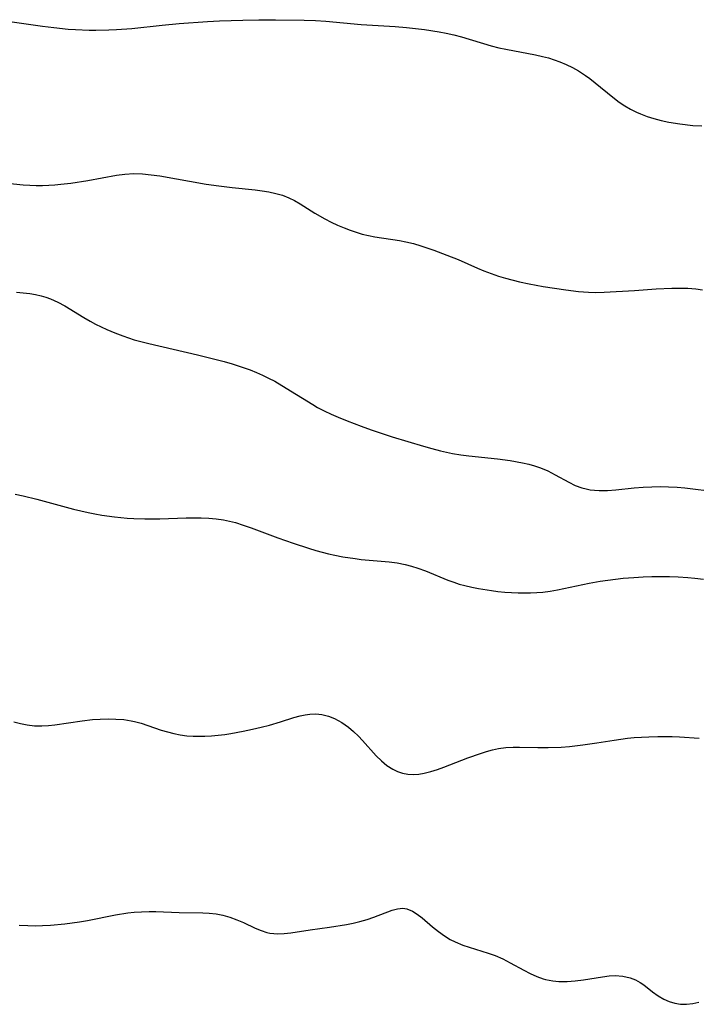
# Model space of a CAD drawing. Header units: metres. Extents: x 1073367 to 1082519, y 1569854 to 1574957.
# Tile 988 of 1056: x 1079703 to 1079852, y 1573940 to 1574156. Entities that reach past the tile are written whole.
import ezdxf

# ---------------------------------------------------------------- set-up
doc = ezdxf.new("R2010")
doc.units = ezdxf.units.M
doc.layers.add('CGG_CurvaNivelLidar_v1', color=253, linetype='Continuous', lineweight=30)

msp = doc.modelspace()

# ---------------------------------------------------------------- linework, layer by layer
at = {"layer": 'CGG_CurvaNivelLidar_v1'}
for p, q in [((1079747.3786, 1574155.6593, 81.5), (1079752.4946, 1574155.8377, 81.5)), ((1079752.4946, 1574155.8377, 81.5), (1079756.0183, 1574155.9171, 81.5)), ((1079756.0183, 1574155.9171, 81.5), (1079759.6569, 1574155.9323, 81.5)), ((1079759.6569, 1574155.9323, 81.5), (1079765.9893, 1574155.8362, 81.5)), ((1079765.9893, 1574155.8362, 81.5), (1079768.4945, 1574155.7261, 81.5)), ((1079700.7975, 1574155.5953, 81.5), (1079708.5159, 1574154.5258, 81.5)), ((1079708.5159, 1574154.5258, 81.5), (1079710.9487, 1574154.2185, 81.5)), ((1079710.9487, 1574154.2185, 81.5), (1079714.1422, 1574153.8855, 81.5)), ((1079714.1422, 1574153.8855, 81.5), (1079715.7411, 1574153.76, 81.5)), ((1079715.7411, 1574153.76, 81.5), (1079718.7536, 1574153.6253, 81.5)), ((1079720.1921, 1574153.6146, 81.5), (1079723.07, 1574153.6838, 81.5)), ((1079723.07, 1574153.6838, 81.5), (1079724.7423, 1574153.7703, 81.5)), ((1079724.7423, 1574153.7703, 81.5), (1079728.0841, 1574154.0236, 81.5)), ((1079728.0841, 1574154.0236, 81.5), (1079734.8026, 1574154.7424, 81.5)), ((1079734.8026, 1574154.7424, 81.5), (1079738.5135, 1574155.0924, 81.5)), ((1079738.5135, 1574155.0924, 81.5), (1079744.7434, 1574155.5264, 81.5)), ((1079744.7434, 1574155.5264, 81.5), (1079747.3786, 1574155.6593, 81.5)), ((1079768.4945, 1574155.7261, 81.5), (1079770.7747, 1574155.5813, 81.5)), ((1079770.7747, 1574155.5813, 81.5), (1079778.535, 1574154.9118, 81.5)), ((1079778.535, 1574154.9118, 81.5), (1079785.9794, 1574154.4133, 81.5)), ((1079785.9794, 1574154.4133, 81.5), (1079788.4868, 1574154.2052, 81.5)), ((1079788.4868, 1574154.2052, 81.5), (1079792.4041, 1574153.7712, 81.5)), ((1079792.4041, 1574153.7712, 81.5), (1079795.6266, 1574153.2872, 81.5)), ((1079718.7536, 1574153.6253, 81.5), (1079720.1921, 1574153.6146, 81.5)), ((1079795.6266, 1574153.2872, 81.5), (1079797.2229, 1574152.9798, 81.5)), ((1079797.2229, 1574152.9798, 81.5), (1079798.9072, 1574152.589, 81.5)), ((1079798.9072, 1574152.589, 81.5), (1079800.5531, 1574152.1479, 81.5)), ((1079800.5531, 1574152.1479, 81.5), (1079807.096, 1574150.2123, 81.5)), ((1079807.096, 1574150.2123, 81.5), (1079808.7476, 1574149.7803, 81.5)), ((1079808.7476, 1574149.7803, 81.5), (1079810.3174, 1574149.4289, 81.5)), ((1079810.3174, 1574149.4289, 81.5), (1079816.8162, 1574148.2078, 81.5)), ((1079816.8162, 1574148.2078, 81.5), (1079818.383, 1574147.8605, 81.5)), ((1079818.383, 1574147.8605, 81.5), (1079819.6695, 1574147.5236, 81.5)), ((1079819.6695, 1574147.5236, 81.5), (1079820.9365, 1574147.1357, 81.5)), ((1079820.9365, 1574147.1357, 81.5), (1079822.1797, 1574146.6901, 81.5)), ((1079822.1797, 1574146.6901, 81.5), (1079823.5932, 1574146.091, 81.5)), ((1079823.5932, 1574146.091, 81.5), (1079824.967, 1574145.4127, 81.5)), ((1079824.967, 1574145.4127, 81.5), (1079826.2991, 1574144.6623, 81.5)), ((1079826.2991, 1574144.6623, 81.5), (1079827.8039, 1574143.6889, 81.5)), ((1079827.8039, 1574143.6889, 81.5), (1079828.775, 1574142.9729, 81.5)), ((1079828.775, 1574142.9729, 81.5), (1079829.9231, 1574142.0625, 81.5)), ((1079829.9231, 1574142.0625, 81.5), (1079833.8225, 1574138.8794, 81.5)), ((1079833.8225, 1574138.8794, 81.5), (1079835.2365, 1574137.8395, 81.5)), ((1079835.2365, 1574137.8395, 81.5), (1079836.4564, 1574137.0265, 81.5)), ((1079836.4564, 1574137.0265, 81.5), (1079837.7121, 1574136.2796, 81.5)), ((1079837.7121, 1574136.2796, 81.5), (1079839.0089, 1574135.6145, 81.5)), ((1079839.0089, 1574135.6145, 81.5), (1079839.8654, 1574135.2373, 81.5)), ((1079839.8654, 1574135.2373, 81.5), (1079841.3462, 1574134.6789, 81.5)), ((1079841.3462, 1574134.6789, 81.5), (1079842.8646, 1574134.2031, 81.5)), ((1079842.8646, 1574134.2031, 81.5), (1079844.4127, 1574133.7977, 81.5)), ((1079844.4127, 1574133.7977, 81.5), (1079846.1378, 1574133.4242, 81.5)), ((1079846.1378, 1574133.4242, 81.5), (1079848.5654, 1574133.0189, 81.5)), ((1079848.5654, 1574133.0189, 81.5), (1079851.4019, 1574132.7109, 81.5)), ((1079851.4019, 1574132.7109, 81.5), (1079853.3694, 1574132.5734, 81.5)), ((1079718.4527, 1574120.6187, 81), (1079724.7569, 1574121.7537, 81)), ((1079724.7569, 1574121.7537, 81), (1079726.6042, 1574121.9963, 81)), ((1079726.6042, 1574121.9963, 81), (1079728.5325, 1574122.1171, 81)), ((1079728.5325, 1574122.1171, 81), (1079730.4841, 1574122.0594, 81)), ((1079730.4841, 1574122.0594, 81), (1079732.3686, 1574121.8696, 81)), ((1079732.3686, 1574121.8696, 81), (1079734.259, 1574121.596, 81)), ((1079734.259, 1574121.596, 81), (1079744.4789, 1574119.8066, 81)), ((1079697.1818, 1574120.3843, 81), (1079704.2536, 1574119.6497, 81)), ((1079704.2536, 1574119.6497, 81), (1079705.6709, 1574119.5496, 81)), ((1079705.6709, 1574119.5496, 81), (1079707.0892, 1574119.4946, 81)), ((1079707.0892, 1574119.4946, 81), (1079708.5077, 1574119.4923, 81)), ((1079708.5077, 1574119.4923, 81), (1079709.8424, 1574119.5432, 81)), ((1079709.8424, 1574119.5432, 81), (1079711.1765, 1574119.6377, 81)), ((1079711.1765, 1574119.6377, 81), (1079712.5101, 1574119.7658, 81)), ((1079712.5101, 1574119.7658, 81), (1079714.7281, 1574120.0352, 81)), ((1079714.7281, 1574120.0352, 81), (1079718.4527, 1574120.6187, 81)), ((1079744.4789, 1574119.8066, 81), (1079747.2105, 1574119.3875, 81)), ((1079747.2105, 1574119.3875, 81), (1079750.1775, 1574119.0349, 81)), ((1079750.1775, 1574119.0349, 81), (1079755.1811, 1574118.5441, 81)), ((1079755.1811, 1574118.5441, 81), (1079756.7308, 1574118.347, 81)), ((1079756.7308, 1574118.347, 81), (1079758.2566, 1574118.0962, 81)), ((1079758.2566, 1574118.0962, 81), (1079759.748, 1574117.771, 81)), ((1079759.748, 1574117.771, 81), (1079761.1987, 1574117.3522, 81)), ((1079761.1987, 1574117.3522, 81), (1079762.5973, 1574116.8177, 81)), ((1079762.5973, 1574116.8177, 81), (1079763.882, 1574116.184, 81)), ((1079763.882, 1574116.184, 81), (1079765.1299, 1574115.4612, 81)), ((1079765.1299, 1574115.4612, 81), (1079768.3458, 1574113.44, 81)), ((1079768.3458, 1574113.44, 81), (1079770.5358, 1574112.1876, 81)), ((1079770.5358, 1574112.1876, 81), (1079771.924, 1574111.4664, 81)), ((1079771.924, 1574111.4664, 81), (1079773.3376, 1574110.7894, 81)), ((1079773.3376, 1574110.7894, 81), (1079774.775, 1574110.1639, 81)), ((1079774.775, 1574110.1639, 81), (1079776.076, 1574109.6574, 81)), ((1079776.076, 1574109.6574, 81), (1079777.3955, 1574109.2068, 81)), ((1079777.3955, 1574109.2068, 81), (1079778.7342, 1574108.8214, 81)), ((1079778.7342, 1574108.8214, 81), (1079780.1141, 1574108.5024, 81)), ((1079780.1141, 1574108.5024, 81), (1079781.5094, 1574108.2392, 81)), ((1079781.5094, 1574108.2392, 81), (1079786.93, 1574107.3791, 81)), ((1079786.93, 1574107.3791, 81), (1079788.3229, 1574107.1085, 81)), ((1079788.3229, 1574107.1085, 81), (1079789.9783, 1574106.7135, 81)), ((1079789.9783, 1574106.7135, 81), (1079791.6214, 1574106.2497, 81)), ((1079791.6214, 1574106.2497, 81), (1079794.5062, 1574105.2986, 81)), ((1079794.5062, 1574105.2986, 81), (1079797.3594, 1574104.22, 81)), ((1079797.3594, 1574104.22, 81), (1079799.8163, 1574103.1971, 81)), ((1079799.8163, 1574103.1971, 81), (1079804.0743, 1574101.3268, 81)), ((1079804.0743, 1574101.3268, 81), (1079805.5043, 1574100.7339, 81)), ((1079805.5043, 1574100.7339, 81), (1079807.0808, 1574100.1334, 81)), ((1079807.0808, 1574100.1334, 81), (1079808.6765, 1574099.5893, 81)), ((1079808.6765, 1574099.5893, 81), (1079810.2058, 1574099.1302, 81)), ((1079810.2058, 1574099.1302, 81), (1079813.303, 1574098.3418, 81)), ((1079813.303, 1574098.3418, 81), (1079815.4479, 1574097.8766, 81)), ((1079815.4479, 1574097.8766, 81), (1079818.4989, 1574097.3134, 81)), ((1079702.7305, 1574096.0516, 80.5), (1079704.2402, 1574095.9172, 80.5)), ((1079704.2402, 1574095.9172, 80.5), (1079705.7318, 1574095.7288, 80.5)), ((1079705.7318, 1574095.7288, 80.5), (1079706.9619, 1574095.5199, 80.5)), ((1079706.9619, 1574095.5199, 80.5), (1079708.172, 1574095.2489, 80.5)), ((1079708.172, 1574095.2489, 80.5), (1079709.2272, 1574094.944, 80.5)), ((1079818.4989, 1574097.3134, 81), (1079823.4554, 1574096.5714, 81)), ((1079823.4554, 1574096.5714, 81), (1079826.2628, 1574096.2182, 81)), ((1079826.2628, 1574096.2182, 81), (1079828.4607, 1574096.0493, 81)), ((1079828.4607, 1574096.0493, 81), (1079830.105, 1574095.9956, 81)), ((1079830.105, 1574095.9956, 81), (1079831.8979, 1574096.0307, 81)), ((1079831.8979, 1574096.0307, 81), (1079838.5842, 1574096.4429, 81)), ((1079838.5842, 1574096.4429, 81), (1079843.3687, 1574096.7818, 81)), ((1079843.3687, 1574096.7818, 81), (1079846.7936, 1574096.9508, 81)), ((1079846.7936, 1574096.9508, 81), (1079848.5402, 1574096.9646, 81)), ((1079848.5402, 1574096.9646, 81), (1079850.2988, 1574096.9023, 81)), ((1079850.2988, 1574096.9023, 81), (1079852.0399, 1574096.7669, 81)), ((1079852.0399, 1574096.7669, 81), (1079853.5026, 1574096.5972, 81)), ((1079709.2272, 1574094.944, 80.5), (1079710.2607, 1574094.5756, 80.5)), ((1079710.2607, 1574094.5756, 80.5), (1079711.8604, 1574093.8617, 80.5)), ((1079711.8604, 1574093.8617, 80.5), (1079713.4131, 1574093.0262, 80.5)), ((1079713.4131, 1574093.0262, 80.5), (1079717.574, 1574090.4603, 80.5)), ((1079717.574, 1574090.4603, 80.5), (1079718.9598, 1574089.648, 80.5)), ((1079718.9598, 1574089.648, 80.5), (1079720.1543, 1574089.008, 80.5)), ((1079720.1543, 1574089.008, 80.5), (1079721.3731, 1574088.407, 80.5)), ((1079721.3731, 1574088.407, 80.5), (1079722.6123, 1574087.8408, 80.5)), ((1079722.6123, 1574087.8408, 80.5), (1079724.3443, 1574087.1146, 80.5)), ((1079724.3443, 1574087.1146, 80.5), (1079726.1048, 1574086.4481, 80.5)), ((1079726.1048, 1574086.4481, 80.5), (1079728.6433, 1574085.614, 80.5)), ((1079728.6433, 1574085.614, 80.5), (1079731.8514, 1574084.7475, 80.5)), ((1079731.8514, 1574084.7475, 80.5), (1079742.5434, 1574082.2544, 80.5)), ((1079742.5434, 1574082.2544, 80.5), (1079748.4185, 1574080.8015, 80.5)), ((1079748.4185, 1574080.8015, 80.5), (1079750.1843, 1574080.2949, 80.5)), ((1079750.1843, 1574080.2949, 80.5), (1079751.9324, 1574079.7377, 80.5)), ((1079751.9324, 1574079.7377, 80.5), (1079754.1393, 1574078.9486, 80.5)), ((1079754.1393, 1574078.9486, 80.5), (1079755.5025, 1574078.404, 80.5)), ((1079755.5025, 1574078.404, 80.5), (1079756.8458, 1574077.8163, 80.5)), ((1079756.8458, 1574077.8163, 80.5), (1079758.1656, 1574077.1802, 80.5)), ((1079758.1656, 1574077.1802, 80.5), (1079759.5072, 1574076.4658, 80.5)), ((1079759.5072, 1574076.4658, 80.5), (1079762.039, 1574074.9761, 80.5)), ((1079762.039, 1574074.9761, 80.5), (1079767.8577, 1574071.3381, 80.5)), ((1079767.8577, 1574071.3381, 80.5), (1079768.9066, 1574070.7366, 80.5)), ((1079768.9066, 1574070.7366, 80.5), (1079770.3986, 1574069.9555, 80.5)), ((1079770.3986, 1574069.9555, 80.5), (1079771.9226, 1574069.2318, 80.5)), ((1079771.9226, 1574069.2318, 80.5), (1079773.4717, 1574068.5533, 80.5)), ((1079773.4717, 1574068.5533, 80.5), (1079775.403, 1574067.766, 80.5)), ((1079775.403, 1574067.766, 80.5), (1079778.4777, 1574066.5969, 80.5)), ((1079778.4777, 1574066.5969, 80.5), (1079780.708, 1574065.7937, 80.5)), ((1079780.708, 1574065.7937, 80.5), (1079785.3179, 1574064.288, 80.5)), ((1079785.3179, 1574064.288, 80.5), (1079792.1998, 1574062.1966, 80.5)), ((1079792.1998, 1574062.1966, 80.5), (1079794.0542, 1574061.6764, 80.5)), ((1079794.0542, 1574061.6764, 80.5), (1079795.9181, 1574061.2014, 80.5)), ((1079795.9181, 1574061.2014, 80.5), (1079797.2652, 1574060.8983, 80.5)), ((1079797.2652, 1574060.8983, 80.5), (1079798.6195, 1574060.6321, 80.5)), ((1079798.6195, 1574060.6321, 80.5), (1079800.3969, 1574060.3418, 80.5)), ((1079800.3969, 1574060.3418, 80.5), (1079802.1823, 1574060.1016, 80.5)), ((1079802.1823, 1574060.1016, 80.5), (1079808.4757, 1574059.405, 80.5)), ((1079808.4757, 1574059.405, 80.5), (1079811.2366, 1574059.0502, 80.5)), ((1079811.2366, 1574059.0502, 80.5), (1079814.0023, 1574058.5766, 80.5)), ((1079814.0023, 1574058.5766, 80.5), (1079815.335, 1574058.2754, 80.5)), ((1079815.335, 1574058.2754, 80.5), (1079816.6397, 1574057.9132, 80.5)), ((1079816.6397, 1574057.9132, 80.5), (1079817.91, 1574057.4765, 80.5)), ((1079817.91, 1574057.4765, 80.5), (1079819.5573, 1574056.7595, 80.5)), ((1079819.5573, 1574056.7595, 80.5), (1079821.1438, 1574055.9352, 80.5)), ((1079821.1438, 1574055.9352, 80.5), (1079824.1452, 1574054.2665, 80.5)), ((1079824.1452, 1574054.2665, 80.5), (1079825.57, 1574053.5969, 80.5)), ((1079825.57, 1574053.5969, 80.5), (1079827.0382, 1574053.0554, 80.5)), ((1079827.0382, 1574053.0554, 80.5), (1079827.9256, 1574052.8114, 80.5)), ((1079827.9256, 1574052.8114, 80.5), (1079828.8282, 1574052.63, 80.5)), ((1079828.8282, 1574052.63, 80.5), (1079829.8045, 1574052.5081, 80.5)), ((1079829.8045, 1574052.5081, 80.5), (1079830.7943, 1574052.4504, 80.5)), ((1079830.7943, 1574052.4504, 80.5), (1079832.6402, 1574052.474, 80.5)), ((1079832.6402, 1574052.474, 80.5), (1079834.5161, 1574052.611, 80.5)), ((1079834.5161, 1574052.611, 80.5), (1079838.483, 1574053.0191, 80.5)), ((1079838.483, 1574053.0191, 80.5), (1079840.5007, 1574053.1814, 80.5)), ((1079840.5007, 1574053.1814, 80.5), (1079842.3574, 1574053.2788, 80.5)), ((1079842.3574, 1574053.2788, 80.5), (1079844.2208, 1574053.3234, 80.5)), ((1079844.2208, 1574053.3234, 80.5), (1079846.0862, 1574053.3075, 80.5)), ((1079846.0862, 1574053.3075, 80.5), (1079847.9499, 1574053.22, 80.5)), ((1079847.9499, 1574053.22, 80.5), (1079849.6453, 1574053.069, 80.5)), ((1079849.6453, 1574053.069, 80.5), (1079856.7353, 1574052.1683, 80.5)), ((1079702.4515, 1574051.6312, 80), (1079704.2097, 1574051.2674, 80)), ((1079704.2097, 1574051.2674, 80), (1079707.2223, 1574050.5496, 80)), ((1079707.2223, 1574050.5496, 80), (1079715.3036, 1574048.4003, 80)), ((1079715.3036, 1574048.4003, 80), (1079718.5185, 1574047.6275, 80)), ((1079718.5185, 1574047.6275, 80), (1079720.0171, 1574047.3076, 80)), ((1079720.0171, 1574047.3076, 80), (1079721.521, 1574047.0278, 80)), ((1079721.521, 1574047.0278, 80), (1079724.2834, 1574046.6441, 80)), ((1079724.2834, 1574046.6441, 80), (1079727.1077, 1574046.3765, 80)), ((1079727.1077, 1574046.3765, 80), (1079728.5473, 1574046.2862, 80)), ((1079728.5473, 1574046.2862, 80), (1079731.0049, 1574046.2197, 80)), ((1079731.0049, 1574046.2197, 80), (1079734.291, 1574046.2422, 80)), ((1079734.291, 1574046.2422, 80), (1079740.0712, 1574046.4257, 80)), ((1079740.0712, 1574046.4257, 80), (1079743.3456, 1574046.4506, 80)), ((1079743.3456, 1574046.4506, 80), (1079745.0317, 1574046.3895, 80)), ((1079745.0317, 1574046.3895, 80), (1079746.6588, 1574046.2589, 80)), ((1079746.6588, 1574046.2589, 80), (1079748.2661, 1574046.0296, 80)), ((1079748.2661, 1574046.0296, 80), (1079749.57, 1574045.7498, 80)), ((1079749.57, 1574045.7498, 80), (1079750.8625, 1574045.4013, 80)), ((1079750.8625, 1574045.4013, 80), (1079752.615, 1574044.8478, 80)), ((1079752.615, 1574044.8478, 80), (1079754.3611, 1574044.2338, 80)), ((1079754.3611, 1574044.2338, 80), (1079760.181, 1574042.0917, 80)), ((1079760.181, 1574042.0917, 80), (1079763.6012, 1574040.9108, 80)), ((1079763.6012, 1574040.9108, 80), (1079766.9492, 1574039.809, 80)), ((1079766.9492, 1574039.809, 80), (1079768.5853, 1574039.3053, 80)), ((1079768.5853, 1574039.3053, 80), (1079771.3555, 1574038.5554, 80)), ((1079771.3555, 1574038.5554, 80), (1079772.7514, 1574038.2379, 80)), ((1079772.7514, 1574038.2379, 80), (1079774.4592, 1574037.9096, 80)), ((1079774.4592, 1574037.9096, 80), (1079777.173, 1574037.49, 80)), ((1079777.173, 1574037.49, 80), (1079778.5333, 1574037.3272, 80)), ((1079778.5333, 1574037.3272, 80), (1079784.6706, 1574036.7854, 80)), ((1079784.6706, 1574036.7854, 80), (1079786.4516, 1574036.5582, 80)), ((1079786.4516, 1574036.5582, 80), (1079788.2063, 1574036.2297, 80)), ((1079788.2063, 1574036.2297, 80), (1079789.6042, 1574035.8626, 80)), ((1079789.6042, 1574035.8626, 80), (1079790.9842, 1574035.4186, 80)), ((1079790.9842, 1574035.4186, 80), (1079792.6442, 1574034.805, 80)), ((1079792.6442, 1574034.805, 80), (1079797.5373, 1574032.7961, 80)), ((1079797.5373, 1574032.7961, 80), (1079798.8557, 1574032.3011, 80)), ((1079828.5856, 1574032.1063, 80), (1079831.0522, 1574032.5335, 80)), ((1079831.0522, 1574032.5335, 80), (1079832.7149, 1574032.7757, 80)), ((1079832.7149, 1574032.7757, 80), (1079836.0556, 1574033.1658, 80)), ((1079836.0556, 1574033.1658, 80), (1079838.4638, 1574033.3681, 80)), ((1079838.4638, 1574033.3681, 80), (1079840.476, 1574033.4841, 80)), ((1079840.476, 1574033.4841, 80), (1079842.3972, 1574033.5531, 80)), ((1079842.3972, 1574033.5531, 80), (1079844.3188, 1574033.5818, 80)), ((1079844.3188, 1574033.5818, 80), (1079846.2397, 1574033.5671, 80)), ((1079846.2397, 1574033.5671, 80), (1079848.1585, 1574033.5015, 80)), ((1079848.1585, 1574033.5015, 80), (1079850.3017, 1574033.3576, 80)), ((1079850.3017, 1574033.3576, 80), (1079851.8414, 1574033.2091, 80)), ((1079851.8414, 1574033.2091, 80), (1079853.7276, 1574032.9803, 80)), ((1079798.8557, 1574032.3011, 80), (1079800.0842, 1574031.9015, 80)), ((1079800.0842, 1574031.9015, 80), (1079801.3302, 1574031.5559, 80)), ((1079801.3302, 1574031.5559, 80), (1079802.8046, 1574031.2151, 80)), ((1079802.8046, 1574031.2151, 80), (1079804.2929, 1574030.9268, 80)), ((1079804.2929, 1574030.9268, 80), (1079807.1617, 1574030.4658, 80)), ((1079807.1617, 1574030.4658, 80), (1079808.5381, 1574030.2916, 80)), ((1079818.4343, 1574030.155, 80), (1079820.0576, 1574030.3666, 80)), ((1079820.0576, 1574030.3666, 80), (1079821.6766, 1574030.6411, 80)), ((1079821.6766, 1574030.6411, 80), (1079828.5856, 1574032.1063, 80)), ((1079808.5381, 1574030.2916, 80), (1079810.1026, 1574030.1492, 80)), ((1079810.1026, 1574030.1492, 80), (1079813.0342, 1574029.9792, 80)), ((1079813.0342, 1574029.9792, 80), (1079814.3997, 1574029.9456, 80)), ((1079814.3997, 1574029.9456, 80), (1079815.7433, 1574029.9638, 80)), ((1079815.7433, 1574029.9638, 80), (1079817.0888, 1574030.0341, 80)), ((1079817.0888, 1574030.0341, 80), (1079818.4343, 1574030.155, 80)), ((1079719.4562, 1574002.1104, 79.5), (1079721.1824, 1574002.2294, 79.5)), ((1079721.1824, 1574002.2294, 79.5), (1079722.9063, 1574002.2803, 79.5)), ((1079722.9063, 1574002.2803, 79.5), (1079724.6211, 1574002.2497, 79.5)), ((1079724.6211, 1574002.2497, 79.5), (1079726.3197, 1574002.1189, 79.5)), ((1079760.8016, 1574001.6258, 79.5), (1079763.7051, 1574002.5464, 79.5)), ((1079763.7051, 1574002.5464, 79.5), (1079765.1236, 1574002.9465, 79.5)), ((1079765.1236, 1574002.9465, 79.5), (1079766.1693, 1574003.1843, 79.5)), ((1079766.1693, 1574003.1843, 79.5), (1079767.2087, 1574003.3452, 79.5)), ((1079767.2087, 1574003.3452, 79.5), (1079768.5518, 1574003.4012, 79.5)), ((1079768.5518, 1574003.4012, 79.5), (1079769.9024, 1574003.2532, 79.5)), ((1079769.9024, 1574003.2532, 79.5), (1079771.3116, 1574002.8847, 79.5)), ((1079771.3116, 1574002.8847, 79.5), (1079772.6837, 1574002.3271, 79.5)), ((1079772.6837, 1574002.3271, 79.5), (1079774.2281, 1574001.4688, 79.5)), ((1079702.1645, 1574001.6079, 79.5), (1079703.6171, 1574001.2368, 79.5)), ((1079703.6171, 1574001.2368, 79.5), (1079705.0769, 1574000.9557, 79.5)), ((1079705.0769, 1574000.9557, 79.5), (1079706.7174, 1574000.7635, 79.5)), ((1079706.7174, 1574000.7635, 79.5), (1079708.3562, 1574000.7233, 79.5)), ((1079708.3562, 1574000.7233, 79.5), (1079709.7852, 1574000.8222, 79.5)), ((1079709.7852, 1574000.8222, 79.5), (1079711.2209, 1574001.0004, 79.5)), ((1079711.2209, 1574001.0004, 79.5), (1079717.1888, 1574001.8603, 79.5)), ((1079717.1888, 1574001.8603, 79.5), (1079719.4562, 1574002.1104, 79.5)), ((1079726.3197, 1574002.1189, 79.5), (1079727.9941, 1574001.8631, 79.5)), ((1079727.9941, 1574001.8631, 79.5), (1079728.7122, 1574001.7059, 79.5)), ((1079728.7122, 1574001.7059, 79.5), (1079730.1877, 1574001.3022, 79.5)), ((1079730.1877, 1574001.3022, 79.5), (1079734.5711, 1573999.8291, 79.5)), ((1079754.6446, 1573999.9904, 79.5), (1079756.5249, 1574000.4303, 79.5)), ((1079756.5249, 1574000.4303, 79.5), (1079758.3821, 1574000.9147, 79.5)), ((1079758.3821, 1574000.9147, 79.5), (1079760.8016, 1574001.6258, 79.5)), ((1079774.2281, 1574001.4688, 79.5), (1079775.7019, 1574000.4262, 79.5)), ((1079775.7019, 1574000.4262, 79.5), (1079776.8233, 1573999.4831, 79.5)), ((1079734.5711, 1573999.8291, 79.5), (1079735.9521, 1573999.4051, 79.5)), ((1079735.9521, 1573999.4051, 79.5), (1079737.349, 1573999.0407, 79.5)), ((1079737.349, 1573999.0407, 79.5), (1079738.7635, 1573998.7574, 79.5)), ((1079738.7635, 1573998.7574, 79.5), (1079740.1866, 1573998.5733, 79.5)), ((1079740.1866, 1573998.5733, 79.5), (1079741.6251, 1573998.4754, 79.5)), ((1079741.6251, 1573998.4754, 79.5), (1079743.0752, 1573998.449, 79.5)), ((1079743.0752, 1573998.449, 79.5), (1079744.1674, 1573998.4702, 79.5)), ((1079744.1674, 1573998.4702, 79.5), (1079745.6175, 1573998.5512, 79.5)), ((1079745.6175, 1573998.5512, 79.5), (1079747.0709, 1573998.6856, 79.5)), ((1079747.0709, 1573998.6856, 79.5), (1079748.5257, 1573998.8664, 79.5)), ((1079748.5257, 1573998.8664, 79.5), (1079749.8845, 1573999.072, 79.5)), ((1079749.8845, 1573999.072, 79.5), (1079752.5962, 1573999.5635, 79.5)), ((1079752.5962, 1573999.5635, 79.5), (1079754.6446, 1573999.9904, 79.5)), ((1079776.8233, 1573999.4831, 79.5), (1079777.8937, 1573998.4619, 79.5)), ((1079777.8937, 1573998.4619, 79.5), (1079778.7756, 1573997.5345, 79.5)), ((1079834.0819, 1573997.6172, 79.5), (1079837.0462, 1573998.0141, 79.5)), ((1079837.0462, 1573998.0141, 79.5), (1079838.5345, 1573998.1631, 79.5)), ((1079838.5345, 1573998.1631, 79.5), (1079841.7163, 1573998.3617, 79.5)), ((1079841.7163, 1573998.3617, 79.5), (1079843.7082, 1573998.4151, 79.5)), ((1079843.7082, 1573998.4151, 79.5), (1079846.8694, 1573998.396, 79.5)), ((1079846.8694, 1573998.396, 79.5), (1079848.4461, 1573998.3368, 79.5)), ((1079848.4461, 1573998.3368, 79.5), (1079852.7709, 1573998.0721, 79.5)), ((1079778.7756, 1573997.5345, 79.5), (1079781.8169, 1573994.1371, 79.5)), ((1079807.3943, 1573995.5089, 79.5), (1079808.7108, 1573995.7936, 79.5)), ((1079808.7108, 1573995.7936, 79.5), (1079810.2862, 1573995.9957, 79.5)), ((1079810.2862, 1573995.9957, 79.5), (1079811.8828, 1573996.0802, 79.5)), ((1079811.8828, 1573996.0802, 79.5), (1079813.3236, 1573996.0877, 79.5)), ((1079813.3236, 1573996.0877, 79.5), (1079817.3716, 1573995.9849, 79.5)), ((1079817.3716, 1573995.9849, 79.5), (1079819.581, 1573995.9819, 79.5)), ((1079819.581, 1573995.9819, 79.5), (1079822.4607, 1573996.0913, 79.5)), ((1079822.4607, 1573996.0913, 79.5), (1079824.2712, 1573996.2168, 79.5)), ((1079824.2712, 1573996.2168, 79.5), (1079827.2622, 1573996.5402, 79.5)), ((1079827.2622, 1573996.5402, 79.5), (1079830.3297, 1573997.0007, 79.5)), ((1079830.3297, 1573997.0007, 79.5), (1079834.0819, 1573997.6172, 79.5)), ((1079781.8169, 1573994.1371, 79.5), (1079782.9585, 1573993.0358, 79.5)), ((1079796.7072, 1573991.7013, 79.5), (1079801.9577, 1573993.7163, 79.5)), ((1079801.9577, 1573993.7163, 79.5), (1079804.7102, 1573994.704, 79.5)), ((1079804.7102, 1573994.704, 79.5), (1079806.0864, 1573995.1436, 79.5)), ((1079806.0864, 1573995.1436, 79.5), (1079807.3943, 1573995.5089, 79.5)), ((1079782.9585, 1573993.0358, 79.5), (1079784.1658, 1573992.0564, 79.5)), ((1079784.1658, 1573992.0564, 79.5), (1079785.4413, 1573991.2346, 79.5)), ((1079795.2566, 1573991.1871, 79.5), (1079796.7072, 1573991.7013, 79.5)), ((1079785.4413, 1573991.2346, 79.5), (1079786.5049, 1573990.7209, 79.5)), ((1079786.5049, 1573990.7209, 79.5), (1079787.6077, 1573990.3453, 79.5)), ((1079787.6077, 1573990.3453, 79.5), (1079788.7432, 1573990.1232, 79.5)), ((1079788.7432, 1573990.1232, 79.5), (1079789.938, 1573990.0666, 79.5)), ((1079789.938, 1573990.0666, 79.5), (1079791.1551, 1573990.1596, 79.5)), ((1079791.1551, 1573990.1596, 79.5), (1079792.3889, 1573990.3733, 79.5)), ((1079792.3889, 1573990.3733, 79.5), (1079793.8165, 1573990.7345, 79.5)), ((1079793.8165, 1573990.7345, 79.5), (1079795.2566, 1573991.1871, 79.5)), ((1079718.3987, 1573957.9645, 79), (1079724.551, 1573959.2087, 79)), ((1079724.551, 1573959.2087, 79), (1079727.2482, 1573959.6434, 79)), ((1079727.2482, 1573959.6434, 79), (1079728.6008, 1573959.792, 79)), ((1079728.6008, 1573959.792, 79), (1079730.2489, 1573959.8929, 79)), ((1079730.2489, 1573959.8929, 79), (1079731.9014, 1573959.9258, 79)), ((1079731.9014, 1573959.9258, 79), (1079733.4086, 1573959.9162, 79)), ((1079733.4086, 1573959.9162, 79), (1079738.5263, 1573959.7593, 79)), ((1079738.5263, 1573959.7593, 79), (1079743.728, 1573959.6487, 79)), ((1079743.728, 1573959.6487, 79), (1079745.1303, 1573959.568, 79)), ((1079745.1303, 1573959.568, 79), (1079746.6453, 1573959.4048, 79)), ((1079746.6453, 1573959.4048, 79), (1079748.1285, 1573959.1335, 79)), ((1079748.1285, 1573959.1335, 79), (1079749.6855, 1573958.6961, 79)), ((1079781.3068, 1573958.7136, 79), (1079785.3107, 1573960.2112, 79)), ((1079785.3107, 1573960.2112, 79), (1079786.5087, 1573960.5393, 79)), ((1079786.5087, 1573960.5393, 79), (1079787.6638, 1573960.6574, 79)), ((1079787.6638, 1573960.6574, 79), (1079788.1193, 1573960.6253, 79)), ((1079788.1193, 1573960.6253, 79), (1079788.5823, 1573960.537, 79)), ((1079788.5823, 1573960.537, 79), (1079789.7708, 1573960.0577, 79)), ((1079789.7708, 1573960.0577, 79), (1079790.8295, 1573959.3753, 79)), ((1079790.8295, 1573959.3753, 79), (1079791.8848, 1573958.5381, 79)), ((1079703.3175, 1573956.9141, 79), (1079705.2517, 1573956.8426, 79)), ((1079705.2517, 1573956.8426, 79), (1079706.8766, 1573956.8338, 79)), ((1079706.8766, 1573956.8338, 79), (1079708.5085, 1573956.8692, 79)), ((1079708.5085, 1573956.8692, 79), (1079710.2506, 1573956.9589, 79)), ((1079710.2506, 1573956.9589, 79), (1079713.4065, 1573957.2336, 79)), ((1079713.4065, 1573957.2336, 79), (1079716.6115, 1573957.6576, 79)), ((1079716.6115, 1573957.6576, 79), (1079718.3987, 1573957.9645, 79)), ((1079749.6855, 1573958.6961, 79), (1079751.1996, 1573958.1396, 79)), ((1079751.1996, 1573958.1396, 79), (1079752.6731, 1573957.5045, 79)), ((1079752.6731, 1573957.5045, 79), (1079755.2492, 1573956.3059, 79)), ((1079771.5709, 1573956.5035, 79), (1079775.2747, 1573957.1149, 79)), ((1079775.2747, 1573957.1149, 79), (1079776.7674, 1573957.4202, 79)), ((1079776.7674, 1573957.4202, 79), (1079778.233, 1573957.772, 79)), ((1079778.233, 1573957.772, 79), (1079779.7973, 1573958.2179, 79)), ((1079779.7973, 1573958.2179, 79), (1079781.3068, 1573958.7136, 79)), ((1079791.8848, 1573958.5381, 79), (1079794.1929, 1573956.5745, 79)), ((1079755.2492, 1573956.3059, 79), (1079756.5264, 1573955.7746, 79)), ((1079756.5264, 1573955.7746, 79), (1079757.816, 1573955.3557, 79)), ((1079757.816, 1573955.3557, 79), (1079758.4215, 1573955.2152, 79)), ((1079758.4215, 1573955.2152, 79), (1079759.3513, 1573955.0825, 79)), ((1079759.3513, 1573955.0825, 79), (1079760.2077, 1573955.0404, 79)), ((1079760.2077, 1573955.0404, 79), (1079761.6102, 1573955.0936, 79)), ((1079761.6102, 1573955.0936, 79), (1079763.0426, 1573955.2521, 79)), ((1079763.0426, 1573955.2521, 79), (1079767.3349, 1573955.9034, 79)), ((1079767.3349, 1573955.9034, 79), (1079771.5709, 1573956.5035, 79)), ((1079794.1929, 1573956.5745, 79), (1079795.4849, 1573955.5478, 79)), ((1079795.4849, 1573955.5478, 79), (1079796.8453, 1573954.5761, 79)), ((1079796.8453, 1573954.5761, 79), (1079798.0636, 1573953.8239, 79)), ((1079798.0636, 1573953.8239, 79), (1079799.1394, 1573953.261, 79)), ((1079799.1394, 1573953.261, 79), (1079800.8307, 1573952.5595, 79)), ((1079800.8307, 1573952.5595, 79), (1079802.2123, 1573952.0981, 79)), ((1079802.2123, 1573952.0981, 79), (1079806.4421, 1573950.8273, 79)), ((1079806.4421, 1573950.8273, 79), (1079807.9778, 1573950.2664, 79)), ((1079807.9778, 1573950.2664, 79), (1079809.646, 1573949.5219, 79)), ((1079809.646, 1573949.5219, 79), (1079811.2779, 1573948.6856, 79)), ((1079811.2779, 1573948.6856, 79), (1079814.2772, 1573947.0367, 79)), ((1079814.2772, 1573947.0367, 79), (1079815.6722, 1573946.308, 79)), ((1079815.6722, 1573946.308, 79), (1079817.0839, 1573945.6594, 79)), ((1079817.0839, 1573945.6594, 79), (1079818.5269, 1573945.1372, 79)), ((1079818.5269, 1573945.1372, 79), (1079819.0255, 1573944.998, 79)), ((1079819.0255, 1573944.998, 79), (1079820.6424, 1573944.696, 79)), ((1079820.6424, 1573944.696, 79), (1079821.969, 1573944.5882, 79)), ((1079821.969, 1573944.5882, 79), (1079823.7597, 1573944.593, 79)), ((1079823.7597, 1573944.593, 79), (1079825.5633, 1573944.7264, 79)), ((1079825.5633, 1573944.7264, 79), (1079827.3643, 1573944.9513, 79)), ((1079827.3643, 1573944.9513, 79), (1079831.5853, 1573945.6064, 79)), ((1079831.5853, 1573945.6064, 79), (1079832.9784, 1573945.7767, 79)), ((1079832.9784, 1573945.7767, 79), (1079834.3468, 1573945.8534, 79)), ((1079834.3468, 1573945.8534, 79), (1079836.0432, 1573945.7506, 79)), ((1079836.0432, 1573945.7506, 79), (1079837.6583, 1573945.3872, 79)), ((1079837.6583, 1573945.3872, 79), (1079838.7768, 1573944.9356, 79)), ((1079838.7768, 1573944.9356, 79), (1079839.8269, 1573944.349, 79)), ((1079839.8269, 1573944.349, 79), (1079840.6234, 1573943.7999, 79)), ((1079840.6234, 1573943.7999, 79), (1079842.5609, 1573942.3087, 79)), ((1079842.5609, 1573942.3087, 79), (1079843.7573, 1573941.4456, 79)), ((1079843.7573, 1573941.4456, 79), (1079845.0134, 1573940.6901, 79)), ((1079845.0134, 1573940.6901, 79), (1079846.1911, 1573940.1633, 79)), ((1079846.1911, 1573940.1633, 79), (1079847.4186, 1573939.7883, 79)), ((1079847.4186, 1573939.7883, 79), (1079848.6795, 1573939.5798, 79)), ((1079848.6795, 1573939.5798, 79), (1079850.0307, 1573939.5529, 79)), ((1079850.0307, 1573939.5529, 79), (1079851.3814, 1573939.7015, 79)), ((1079851.3814, 1573939.7015, 79), (1079852.7111, 1573939.9991, 79))]:
    msp.add_line(p, q, dxfattribs=at)

doc.saveas('drawing.dxf')
